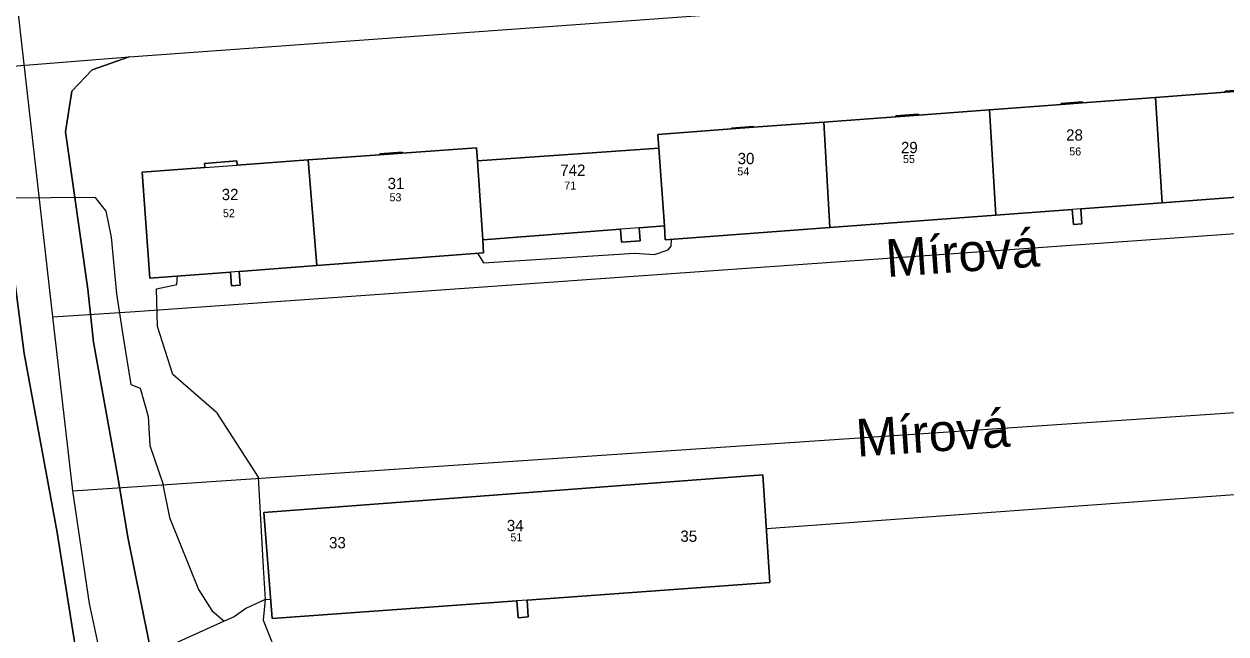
# Model space of a CAD drawing. Extents: x -873642 to -872917, y -1012962 to -1012567.
# Drawn here: x -873481.3 to -873353.7, y -1012695.8 to -1012631 of the extents above; entities that cross this region are included whole.
import ezdxf

# ---------------------------------------------------------------- set-up
doc = ezdxf.new("R2010")
doc.units = 0
for name, color, linetype in [('adresni_misto', 7, 'Continuous'), ('cisla_parcelni_kn', 7, 'Continuous'), ('cislo_domovni', 7, 'Continuous'), ('osy_ulic', 7, 'Continuous'), ('parcely_kn', 7, 'Continuous'), ('ROZVADEC', 7, 'Continuous'), ('stavebni_objekty_bydleni', 7, 'Continuous'), ('TRASY - zamereno', 7, 'Continuous'), ('ulice', 7, 'Continuous')]:
    doc.layers.add(name, color=color, linetype=linetype)

msp = doc.modelspace()

# ---------------------------------------------------------------- linework, layer by layer
at = {"layer": 'adresni_misto'}
for p, q in [((-873369.67, -1012644.32), (-873369.67, -1012644.32)), ((-873387.21, -1012645.65), (-873387.21, -1012645.65)), ((-873404.55, -1012646.82), (-873404.55, -1012646.82)), ((-873422.79, -1012648.06), (-873422.79, -1012648.06)), ((-873441.72, -1012649.47), (-873441.72, -1012649.47)), ((-873459.34, -1012650.64), (-873459.34, -1012650.64)), ((-873429.06, -1012685.81), (-873429.06, -1012685.81)), ((-873410.63, -1012686.94), (-873410.63, -1012686.94)), ((-873447.94, -1012687.63), (-873447.94, -1012687.63))]:
    msp.add_line(p, q, dxfattribs=at)
at = {"layer": 'osy_ulic'}
for points in [[(-873471.18, -1012707.47), (-873474.38, -1012692.61), (-873476.15, -1012680.62), (-873478.28, -1012662.13), (-873481.95, -1012629.68), (-873573.16, -1012636.54), (-873602.96, -1012638.78)], [(-873478.28, -1012662.13), (-873469.53, -1012661.58), (-873334.68, -1012652.02), (-873276.17, -1012648.25), (-873178.17, -1012641.86), (-873066.08, -1012632.13)], [(-873476.15, -1012680.62), (-873288.14, -1012667.94)]]:
    msp.add_lwpolyline(points, dxfattribs=at)
at = {"layer": 'parcely_kn'}
for points in [[(-873642.29, -1012646.91), (-873615.37, -1012644.94), (-873586.69, -1012643.34), (-873548.73, -1012640.58), (-873509.03, -1012637.61), (-873492.26, -1012636.3), (-873470.15, -1012634.51), (-873407.08, -1012629.93), (-873286.69, -1012620.81), (-873282.45, -1012620.53), (-873276.73, -1012620.14), (-873273.72, -1012619.94), (-873079.43, -1012607.12)], [(-873095.85, -1012678.72), (-873263.61, -1012691.39), (-873266.56, -1012691.78), (-873320.85, -1012695.55), (-873397.76, -1012701.2), (-873419.57, -1012702.63), (-873457.18, -1012705.12), (-873461.77, -1012705), (-873467.35, -1012700.29), (-873470.31, -1012685.53), (-873471.34, -1012679.34), (-873473.95, -1012664.84), (-873474.55, -1012659.21), (-873476.91, -1012642.49), (-873476.25, -1012638.16), (-873474.09, -1012635.88), (-873470.15, -1012634.51), (-873407.08, -1012629.93)], [(-873095.85, -1012678.72), (-873263.61, -1012691.39), (-873266.56, -1012691.78), (-873320.85, -1012695.55), (-873397.76, -1012701.2), (-873419.57, -1012702.63), (-873457.18, -1012705.12), (-873461.77, -1012705), (-873467.35, -1012700.29), (-873470.31, -1012685.53), (-873471.34, -1012679.34), (-873473.95, -1012664.84), (-873474.55, -1012659.21), (-873476.91, -1012642.49), (-873476.25, -1012638.16), (-873474.09, -1012635.88), (-873470.15, -1012634.51), (-873407.08, -1012629.93)], [(-873492.26, -1012636.3), (-873470.15, -1012634.51), (-873474.09, -1012635.88), (-873476.25, -1012638.16), (-873476.91, -1012642.49), (-873474.55, -1012659.21), (-873473.95, -1012664.84), (-873471.34, -1012679.34), (-873470.31, -1012685.53), (-873467.35, -1012700.29), (-873461.39, -1012719.27), (-873456.13, -1012732.5), (-873430.5, -1012781.58), (-873414.44, -1012810.45), (-873408.91, -1012815.19), (-873407.03, -1012815.83), (-873405.77, -1012816.17), (-873403.3, -1012816.28), (-873400.05, -1012815.37), (-873370.19, -1012803.49), (-873353.25, -1012796.68), (-873342.17, -1012792.27), (-873320.46, -1012784.28)], [(-873492.26, -1012636.3), (-873470.15, -1012634.51), (-873474.09, -1012635.88), (-873476.25, -1012638.16), (-873476.91, -1012642.49), (-873474.55, -1012659.21), (-873473.95, -1012664.84), (-873471.34, -1012679.34), (-873470.31, -1012685.53), (-873467.35, -1012700.29), (-873461.39, -1012719.27), (-873456.13, -1012732.5), (-873430.5, -1012781.58), (-873414.44, -1012810.45), (-873408.91, -1012815.19), (-873407.03, -1012815.83), (-873405.77, -1012816.17), (-873403.3, -1012816.28), (-873400.05, -1012815.37), (-873370.19, -1012803.49), (-873353.25, -1012796.68), (-873342.17, -1012792.27), (-873320.46, -1012784.28)], [(-873351.37, -1012637.99), (-873353.79, -1012638.17), (-873353.78, -1012638.27), (-873361.19, -1012638.82), (-873368.92, -1012639.4), (-873368.93, -1012639.3), (-873371.21, -1012639.47), (-873371.21, -1012639.57), (-873378.81, -1012640.14), (-873386.35, -1012640.7), (-873386.36, -1012640.6), (-873388.75, -1012640.78), (-873388.74, -1012640.88), (-873396.41, -1012641.45), (-873403.87, -1012642), (-873403.88, -1012641.9), (-873406.2, -1012642.08), (-873406.19, -1012642.18), (-873414.02, -1012642.76), (-873413.92, -1012644.21), (-873433.19, -1012645.57), (-873433.29, -1012644.17), (-873441.17, -1012644.74), (-873441.17, -1012644.65), (-873443.54, -1012644.82), (-873443.53, -1012644.92), (-873451.14, -1012645.47), (-873458.71, -1012646.03), (-873458.74, -1012645.58), (-873462.15, -1012645.83), (-873462.12, -1012646.27), (-873468.78, -1012646.76), (-873467.96, -1012658.03), (-873459.4, -1012657.38), (-873459.29, -1012658.83), (-873458.39, -1012658.76), (-873458.5, -1012657.31), (-873450.24, -1012656.69), (-873432.52, -1012655.35), (-873432.62, -1012653.95), (-873418, -1012652.83), (-873417.9, -1012654.22), (-873415.91, -1012654.07), (-873416.01, -1012652.68), (-873413.33, -1012652.47), (-873413.23, -1012653.96), (-873395.75, -1012652.65), (-873378.12, -1012651.33), (-873370.01, -1012650.72), (-873369.89, -1012652.32), (-873368.99, -1012652.25), (-873369.11, -1012650.66), (-873360.47, -1012650.01), (-873342.82, -1012648.69)], [(-873351.37, -1012637.99), (-873353.79, -1012638.17), (-873353.78, -1012638.27), (-873361.19, -1012638.82), (-873368.92, -1012639.4), (-873368.93, -1012639.3), (-873371.21, -1012639.47), (-873371.21, -1012639.57), (-873378.81, -1012640.14), (-873386.35, -1012640.7), (-873386.36, -1012640.6), (-873388.75, -1012640.78), (-873388.74, -1012640.88), (-873396.41, -1012641.45), (-873403.87, -1012642), (-873403.88, -1012641.9), (-873406.2, -1012642.08), (-873406.19, -1012642.18), (-873414.02, -1012642.76), (-873413.92, -1012644.21), (-873433.19, -1012645.57), (-873433.29, -1012644.17), (-873441.17, -1012644.74), (-873441.17, -1012644.65), (-873443.54, -1012644.82), (-873443.53, -1012644.92), (-873451.14, -1012645.47), (-873458.71, -1012646.03), (-873458.74, -1012645.58), (-873462.15, -1012645.83), (-873462.12, -1012646.27), (-873468.78, -1012646.76), (-873467.96, -1012658.03), (-873459.4, -1012657.38), (-873459.29, -1012658.83), (-873458.39, -1012658.76), (-873458.5, -1012657.31), (-873450.24, -1012656.69), (-873432.52, -1012655.35), (-873432.62, -1012653.95), (-873418, -1012652.83), (-873417.9, -1012654.22), (-873415.91, -1012654.07), (-873416.01, -1012652.68), (-873413.33, -1012652.47), (-873413.23, -1012653.96), (-873395.75, -1012652.65), (-873378.12, -1012651.33), (-873370.01, -1012650.72), (-873369.89, -1012652.32), (-873368.99, -1012652.25), (-873369.11, -1012650.66), (-873360.47, -1012650.01), (-873342.82, -1012648.69)], [(-873484.65, -1012640.59), (-873481.33, -1012666.04), (-873477.8, -1012685.05), (-873475.56, -1012699.33), (-873475.94, -1012705.18), (-873480.6, -1012715.8), (-873485.41, -1012726.76)], [(-873484.65, -1012640.59), (-873481.33, -1012666.04), (-873477.8, -1012685.05), (-873475.56, -1012699.33), (-873475.94, -1012705.18), (-873480.6, -1012715.8), (-873485.41, -1012726.76)], [(-873475.56, -1012699.33), (-873477.8, -1012685.05), (-873481.33, -1012666.04), (-873484.65, -1012640.59)], [(-873475.56, -1012699.33), (-873477.8, -1012685.05), (-873481.33, -1012666.04), (-873484.65, -1012640.59)]]:
    msp.add_lwpolyline(points, dxfattribs=at)
for points in [[(-873343.59, -1012637.51), (-873343.49, -1012638.91), (-873342.92, -1012647.29), (-873342.82, -1012648.69), (-873360.47, -1012650.01), (-873361.19, -1012638.82), (-873353.78, -1012638.27), (-873353.79, -1012638.17), (-873351.37, -1012637.99), (-873351.36, -1012638.09)], [(-873343.59, -1012637.51), (-873343.49, -1012638.91), (-873342.92, -1012647.29), (-873342.82, -1012648.69), (-873360.47, -1012650.01), (-873361.19, -1012638.82), (-873353.78, -1012638.27), (-873353.79, -1012638.17), (-873351.37, -1012637.99), (-873351.36, -1012638.09)], [(-873361.19, -1012638.82), (-873360.47, -1012650.01), (-873369.11, -1012650.66), (-873368.99, -1012652.25), (-873369.89, -1012652.32), (-873370.01, -1012650.72), (-873378.12, -1012651.33), (-873378.81, -1012640.14), (-873371.21, -1012639.57), (-873371.21, -1012639.47), (-873368.93, -1012639.3), (-873368.92, -1012639.4)], [(-873361.19, -1012638.82), (-873360.47, -1012650.01), (-873369.11, -1012650.66), (-873368.99, -1012652.25), (-873369.89, -1012652.32), (-873370.01, -1012650.72), (-873378.12, -1012651.33), (-873378.81, -1012640.14), (-873371.21, -1012639.57), (-873371.21, -1012639.47), (-873368.93, -1012639.3), (-873368.92, -1012639.4)], [(-873378.12, -1012651.33), (-873395.75, -1012652.65), (-873396.41, -1012641.45), (-873388.74, -1012640.88), (-873388.75, -1012640.78), (-873386.36, -1012640.6), (-873386.35, -1012640.7), (-873378.81, -1012640.14)], [(-873378.12, -1012651.33), (-873395.75, -1012652.65), (-873396.41, -1012641.45), (-873388.74, -1012640.88), (-873388.75, -1012640.78), (-873386.36, -1012640.6), (-873386.35, -1012640.7), (-873378.81, -1012640.14)], [(-873396.41, -1012641.45), (-873395.75, -1012652.65), (-873413.23, -1012653.96), (-873413.33, -1012652.47), (-873413.92, -1012644.21), (-873414.02, -1012642.76), (-873406.19, -1012642.18), (-873406.2, -1012642.08), (-873403.88, -1012641.9), (-873403.87, -1012642)], [(-873396.41, -1012641.45), (-873395.75, -1012652.65), (-873413.23, -1012653.96), (-873413.33, -1012652.47), (-873413.92, -1012644.21), (-873414.02, -1012642.76), (-873406.19, -1012642.18), (-873406.2, -1012642.08), (-873403.88, -1012641.9), (-873403.87, -1012642)], [(-873433.29, -1012644.17), (-873433.19, -1012645.57), (-873432.62, -1012653.95), (-873432.52, -1012655.35), (-873450.24, -1012656.69), (-873451.14, -1012645.47), (-873443.53, -1012644.92), (-873443.54, -1012644.82), (-873441.17, -1012644.65), (-873441.17, -1012644.74)], [(-873433.29, -1012644.17), (-873433.19, -1012645.57), (-873432.62, -1012653.95), (-873432.52, -1012655.35), (-873450.24, -1012656.69), (-873451.14, -1012645.47), (-873443.53, -1012644.92), (-873443.54, -1012644.82), (-873441.17, -1012644.65), (-873441.17, -1012644.74)], [(-873433.19, -1012645.57), (-873413.92, -1012644.21), (-873413.33, -1012652.47), (-873416.01, -1012652.68), (-873415.91, -1012654.07), (-873417.9, -1012654.22), (-873418, -1012652.83), (-873432.62, -1012653.95)], [(-873433.19, -1012645.57), (-873413.92, -1012644.21), (-873413.33, -1012652.47), (-873416.01, -1012652.68), (-873415.91, -1012654.07), (-873417.9, -1012654.22), (-873418, -1012652.83), (-873432.62, -1012653.95)], [(-873450.24, -1012656.69), (-873458.5, -1012657.31), (-873458.39, -1012658.76), (-873459.29, -1012658.83), (-873459.4, -1012657.38), (-873467.96, -1012658.03), (-873468.78, -1012646.76), (-873462.12, -1012646.27), (-873462.15, -1012645.83), (-873458.74, -1012645.58), (-873458.71, -1012646.03), (-873451.14, -1012645.47)], [(-873450.24, -1012656.69), (-873458.5, -1012657.31), (-873458.39, -1012658.76), (-873459.29, -1012658.83), (-873459.4, -1012657.38), (-873467.96, -1012658.03), (-873468.78, -1012646.76), (-873462.12, -1012646.27), (-873462.15, -1012645.83), (-873458.74, -1012645.58), (-873458.71, -1012646.03), (-873451.14, -1012645.47)], [(-873402.86, -1012678.94), (-873402.14, -1012690.35), (-873427.91, -1012692.23), (-873427.78, -1012694.02), (-873428.87, -1012694.1), (-873429, -1012692.31), (-873454.97, -1012694.2), (-873455.88, -1012682.92)], [(-873454.97, -1012694.2), (-873429, -1012692.31), (-873428.87, -1012694.1), (-873427.78, -1012694.02), (-873427.91, -1012692.23), (-873402.14, -1012690.35), (-873402.86, -1012678.94), (-873455.88, -1012682.92)], [(-873402.86, -1012678.94), (-873402.14, -1012690.35), (-873427.91, -1012692.23), (-873427.78, -1012694.02), (-873428.87, -1012694.1), (-873429, -1012692.31), (-873454.97, -1012694.2), (-873455.88, -1012682.92)], [(-873454.97, -1012694.2), (-873429, -1012692.31), (-873428.87, -1012694.1), (-873427.78, -1012694.02), (-873427.91, -1012692.23), (-873402.14, -1012690.35), (-873402.86, -1012678.94), (-873455.88, -1012682.92)]]:
    msp.add_lwpolyline(points, close=True, dxfattribs=at)
at = {"layer": 'ROZVADEC'}
msp.add_line((-873455.37, -1012686.91), (-873455.37, -1012686.91), dxfattribs=at)
at = {"layer": 'stavebni_objekty_bydleni'}
for points in [[(-873353.78, -1012638.27), (-873351.36, -1012638.09), (-873343.59, -1012637.51), (-873343.49, -1012638.91), (-873342.92, -1012647.29), (-873342.82, -1012648.69), (-873360.47, -1012650.01), (-873361.19, -1012638.82)], [(-873361.19, -1012638.82), (-873360.47, -1012650.01), (-873369.11, -1012650.66), (-873370.01, -1012650.72), (-873378.12, -1012651.33), (-873378.81, -1012640.14), (-873371.21, -1012639.57), (-873368.92, -1012639.4)], [(-873378.81, -1012640.14), (-873378.12, -1012651.33), (-873395.75, -1012652.65), (-873396.41, -1012641.45), (-873388.74, -1012640.88), (-873386.35, -1012640.7)], [(-873396.41, -1012641.45), (-873395.75, -1012652.65), (-873413.23, -1012653.96), (-873413.33, -1012652.47), (-873413.92, -1012644.21), (-873414.02, -1012642.76), (-873406.19, -1012642.18), (-873403.87, -1012642)], [(-873433.29, -1012644.17), (-873433.19, -1012645.57), (-873432.62, -1012653.95), (-873432.52, -1012655.35), (-873450.24, -1012656.69), (-873451.14, -1012645.47), (-873443.53, -1012644.92), (-873441.17, -1012644.74)], [(-873432.62, -1012653.95), (-873433.19, -1012645.57), (-873413.92, -1012644.21), (-873413.33, -1012652.47), (-873416.01, -1012652.68), (-873418, -1012652.83)], [(-873451.14, -1012645.47), (-873450.24, -1012656.69), (-873458.5, -1012657.31), (-873459.4, -1012657.38), (-873467.96, -1012658.03), (-873468.78, -1012646.76), (-873462.12, -1012646.27), (-873458.71, -1012646.03)], [(-873454.97, -1012694.2), (-873455.88, -1012682.92), (-873402.86, -1012678.94), (-873402.14, -1012690.35), (-873427.91, -1012692.23), (-873429, -1012692.31)]]:
    msp.add_lwpolyline(points, close=True, dxfattribs=at)
at = {"layer": 'TRASY - zamereno'}
for p, q in [((-873483.14, -1012649.5), (-873473.81, -1012649.43)), ((-873473.81, -1012649.43), (-873472.65, -1012650.92)), ((-873472.65, -1012650.92), (-873472.09, -1012653.66)), ((-873472.09, -1012653.66), (-873471.5, -1012659.71)), ((-873412.6, -1012654.63), (-873412.59, -1012653.89)), ((-873432.55, -1012656.41), (-873416.5, -1012655.36)), ((-873416.5, -1012655.36), (-873414.37, -1012655.52)), ((-873414.37, -1012655.52), (-873412.91, -1012655.01)), ((-873412.91, -1012655.01), (-873412.6, -1012654.63)), ((-873433.18, -1012655.38), (-873432.55, -1012656.41)), ((-873465.09, -1012658.7), (-873465.05, -1012657.79)), ((-873467.28, -1012659.17), (-873465.09, -1012658.7)), ((-873467.16, -1012663.16), (-873467.28, -1012659.17)), ((-873471.5, -1012659.71), (-873470.8, -1012664.28)), ((-873470.8, -1012664.28), (-873469.98, -1012669.33)), ((-873465.52, -1012668.25), (-873467.16, -1012663.16)), ((-873469.98, -1012669.33), (-873469.01, -1012669.7)), ((-873460.88, -1012672.3), (-873465.52, -1012668.25)), ((-873469.01, -1012669.7), (-873468.16, -1012672.73)), ((-873468.16, -1012672.73), (-873467.96, -1012675.8)), ((-873460.88, -1012672.3), (-873456.47, -1012679.17)), ((-873467.96, -1012675.8), (-873466.54, -1012679.94)), ((-873456.47, -1012679.17), (-873455.92, -1012688.76)), ((-873466.54, -1012679.94), (-873466.58, -1012679.96)), ((-873466.58, -1012679.96), (-873465.89, -1012683.45)), ((-873402.49, -1012684.63), (-873349.5, -1012680.78)), ((-873465.89, -1012683.45), (-873462.79, -1012691.11)), ((-873455.92, -1012688.76), (-873455.72, -1012692.18)), ((-873462.79, -1012691.11), (-873461.39, -1012693.35)), ((-873455.72, -1012692.18), (-873457.76, -1012693.13)), ((-873455.72, -1012692.18), (-873455.92, -1012694.38)), ((-873455.72, -1012692.18), (-873455.24, -1012692.14)), ((-873461.39, -1012693.35), (-873460.09, -1012694.46)), ((-873457.76, -1012693.13), (-873459.02, -1012694.02)), ((-873457.76, -1012693.13), (-873457.76, -1012693.13)), ((-873460.09, -1012694.46), (-873466.89, -1012697.55)), ((-873459.02, -1012694.02), (-873460.09, -1012694.46)), ((-873455.92, -1012694.38), (-873453.14, -1012701.31)), ((-873455.92, -1012694.38), (-873455.92, -1012694.38))]:
    msp.add_line(p, q, dxfattribs=at)

# ---------------------------------------------------------------- texts
at = {"layer": 'cisla_parcelni_kn'}
for s, p in [('55', (-873387.99, -1012645.8)), ('55', (-873387.99, -1012645.8)), ('56', (-873370.33, -1012644.99)), ('56', (-873370.33, -1012644.99)), ('54', (-873405.58, -1012647.11)), ('54', (-873405.58, -1012647.11)), ('71', (-873423.96, -1012648.61)), ('71', (-873423.96, -1012648.61)), ('53', (-873442.52, -1012649.86)), ('53', (-873442.52, -1012649.86)), ('52', (-873460.21, -1012651.55)), ('52', (-873460.21, -1012651.55)), ('51', (-873429.68, -1012685.99)), ('51', (-873429.68, -1012685.99))]:
    msp.add_text(s, height=0.85, dxfattribs=at).set_placement(p)
at = {"layer": 'cislo_domovni'}
for s, p in [('28', (-873370.67, -1012643.42)), ('29', (-873388.21, -1012644.75)), ('30', (-873405.55, -1012645.92)), ('742', (-873424.39, -1012647.16)), ('31', (-873442.72, -1012648.57)), ('32', (-873460.34, -1012649.74)), ('34', (-873430.06, -1012684.91)), ('33', (-873448.94, -1012686.73)), ('35', (-873411.63, -1012686.04))]:
    msp.add_text(s, height=1.2, dxfattribs=at).set_placement(p)
at = {"layer": 'ulice'}
for rotation, p in [(4.0551, (-873389.69, -1012657.92)), (3.8584, (-873392.85, -1012677.01))]:
    msp.add_text('Mírová', height=4, rotation=rotation, dxfattribs=at).set_placement(p)

doc.saveas('drawing.dxf')
